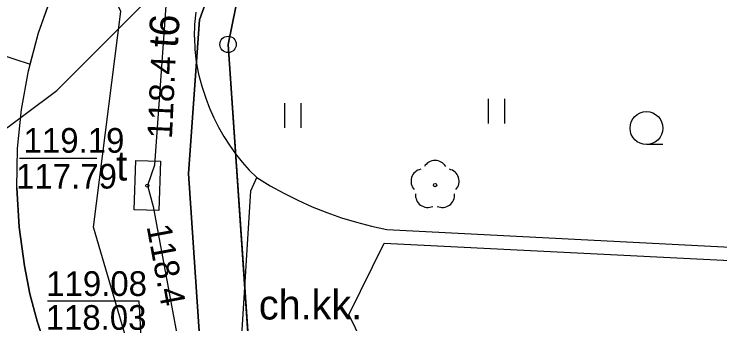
# Model space of a CAD drawing. Extents: x 6434771 to 6436222, y 5663454 to 5664782.
# Drawn here: x 6434950.37 to 6434971.84, y 5664072.86 to 5664082.27 of the extents above; entities that cross this region are included whole.
import ezdxf

# ---------------------------------------------------------------- set-up
doc = ezdxf.new("R2010")
doc.units = 0
for name, color, linetype in [('Warstwa 1', 7, 'Continuous'), ('Warstwa 10', 7, 'Continuous'), ('Warstwa 11', 7, 'Continuous'), ('Warstwa 12', 7, 'Continuous'), ('Warstwa 13', 7, 'Continuous'), ('Warstwa 14', 7, 'Continuous'), ('Warstwa 4', 7, 'Continuous'), ('Warstwa 5', 7, 'Continuous'), ('Warstwa 6', 7, 'Continuous'), ('Warstwa 8', 7, 'Continuous'), ('Warstwa 9', 7, 'Continuous')]:
    doc.layers.add(name, color=color, linetype=linetype)

msp = doc.modelspace()

# ---------------------------------------------------------------- linework, layer by layer
at = {"layer": 'Warstwa 1'}
for q in [(6434957.472, 5664084.246), (6434957.472, 5664084.246), (6434957.736, 5664068.872), (6434957.736, 5664068.872)]:
    msp.add_line((6434956.877, 5664081.353), q, dxfattribs=at)
at = {"layer": 'Warstwa 10'}
msp.add_lwpolyline([(6434957.278, 5664085.628), (6434956.006, 5664082.103), (6434955.669, 5664077.427), (6434956.205, 5664069.64), (6434958.747, 5664067.252), (6434998.275, 5664044.633), (6435039.608, 5664021.298), (6435060.023, 5664010.8), (6435071.579, 5664004.164), (6435087.417, 5663995.484)], dxfattribs=at)
msp.add_circle((6434956.877, 5664081.353), 0.25, dxfattribs=at)
at = {"layer": 'Warstwa 11'}
msp.add_circle((6434963.175, 5664077.076), 0.05, dxfattribs=at)
for centre, start, end in [((6434963.175, 5664077.451), 30.1471, 149.8529), ((6434962.818, 5664077.192), 102.1471, 221.8529), ((6434963.532, 5664077.192), 318.1471, 77.8529), ((6434962.955, 5664076.773), 174.1471, 293.8529), ((6434963.395, 5664076.773), 246.1471, 5.8529)]:
    msp.add_arc(centre, 0.375, start, end, dxfattribs=at)
at = {"layer": 'Warstwa 12'}
for points in [[(6434936.081, 5664076.075), (6434938.294, 5664076.652), (6434941.38, 5664077.094), (6434947.719, 5664077.018), (6434951.669, 5664079.951), (6434959.104, 5664087.393), (6434960.529, 5664088.802), (6434978.114, 5664096.144), (6435000.212, 5664105.552), (6435007.807, 5664108.78), (6435021.603, 5664114.967), (6435036.319, 5664121.568), (6435036.619, 5664122.294), (6435038.943, 5664123.328), (6435040.42, 5664123.248), (6435044.301, 5664124.922), (6435057.504, 5664130.866), (6435071.28, 5664136.895), (6435085.388, 5664143.189), (6435100.381, 5664149.789), (6435128.757, 5664162.157), (6435149.015, 5664170.962)], [(6434936.081, 5664076.075), (6434938.294, 5664076.652), (6434941.38, 5664077.094), (6434947.719, 5664077.018), (6434951.669, 5664079.951), (6434959.104, 5664087.393), (6434960.529, 5664088.802), (6434978.114, 5664096.144), (6435000.212, 5664105.552), (6435007.807, 5664108.78), (6435021.603, 5664114.967), (6435036.319, 5664121.568), (6435036.619, 5664122.294), (6435038.943, 5664123.328), (6435040.42, 5664123.248), (6435044.301, 5664124.922), (6435057.504, 5664130.866), (6435071.28, 5664136.895), (6435085.388, 5664143.189), (6435100.381, 5664149.789), (6435128.757, 5664162.157), (6435149.015, 5664170.962)], [(6434955.424, 5664107.808), (6434955.42, 5664107.13), (6434955.35, 5664106.73), (6434954.08, 5664104.27), (6434950.89, 5664100.97), (6434957.06, 5664088.94), (6434955.1, 5664084.25), (6434954.64, 5664077.68), (6434954.42, 5664077.06), (6434954.6, 5664076.43), (6434956.16, 5664068.01), (6435007.47, 5664038.56), (6435008.58, 5664038.52), (6435069.89, 5664004.61), (6435071.25, 5664003.11), (6435083.95, 5663996.72), (6435086.33, 5663998.08), (6435116.04, 5663981.22), (6435116.39, 5663980.605)], [(6434953.759, 5664072.48), (6434952.779, 5664075.802), (6434953.618, 5664082.352), (6434952.809, 5664084.082), (6434944.806, 5664101.22), (6434944.341, 5664102.516)], [(6435145.416, 5663965.523), (6435131.892, 5663973.134), (6435121.956, 5663978.76), (6435118.167, 5663980.884), (6435116.886, 5663981.615), (6435116.214, 5663981.95), (6435111.258, 5663983.451), (6435109.878, 5663982.721), (6435106.161, 5663984.541), (6435100.509, 5663987.262), (6435094.259, 5663992.186), (6435082.196, 5663998.174), (6435065.808, 5664006.401), (6435059.638, 5664009.555), (6435039.16, 5664020.663), (6434998.052, 5664044.242), (6434958.452, 5664066.903), (6434956.205, 5664069.64), (6434955.669, 5664077.427), (6434956.006, 5664082.103), (6434957.278, 5664085.628)]]:
    msp.add_lwpolyline(points, dxfattribs=at)
at = {"layer": 'Warstwa 14'}
msp.add_line((6434950.526, 5664077.89), (6434952.882, 5664077.89), dxfattribs=at)
msp.add_lwpolyline([(6434954.296, 5664071.442), (6434954.175, 5664073.55), (6434951.381, 5664073.55)], dxfattribs=at)
msp.add_circle((6434954.42, 5664077.06), 0.045, dxfattribs=at)
msp.add_circle((6434954.42, 5664077.06), 0.045, dxfattribs=at)
msp.add_circle((6434954.42, 5664077.06), 0.045, dxfattribs=at)
at = {"layer": 'Warstwa 4'}
msp.add_lwpolyline([(6434954.067, 5664077.821), (6434954.817, 5664077.799), (6434954.773, 5664076.299), (6434954.023, 5664076.321)], close=True, dxfattribs=at)
at = {"layer": 'Warstwa 5'}
for p, q in [((6434955.866, 5664081.956), (6434955.907, 5664082.333)), ((6434955.852, 5664081.576), (6434955.866, 5664081.956)), ((6434955.852, 5664081.576), (6434955.866, 5664081.197)), ((6434955.866, 5664081.197), (6434955.908, 5664080.82)), ((6434955.908, 5664080.82), (6434955.978, 5664080.447)), ((6434955.978, 5664080.447), (6434956.074, 5664080.08)), ((6434956.074, 5664080.08), (6434956.197, 5664079.721)), ((6434956.197, 5664079.721), (6434956.31, 5664079.419)), ((6434964.803, 5664078.95), (6434964.803, 5664079.7)), ((6434965.303, 5664078.95), (6434965.303, 5664079.7)), ((6434958.604, 5664078.814), (6434958.604, 5664079.564)), ((6434959.104, 5664078.814), (6434959.104, 5664079.564)), ((6434956.31, 5664079.419), (6434956.44, 5664079.124)), ((6434956.44, 5664079.124), (6434956.584, 5664078.836)), ((6434956.584, 5664078.836), (6434956.744, 5664078.556)), ((6434956.744, 5664078.556), (6434956.918, 5664078.285)), ((6434956.918, 5664078.285), (6434957.106, 5664078.023)), ((6434957.106, 5664078.023), (6434957.307, 5664077.772)), ((6434957.307, 5664077.772), (6434957.521, 5664077.531)), ((6434957.521, 5664077.531), (6434957.748, 5664077.302)), ((6434957.748, 5664077.302), (6434958.156, 5664077.056)), ((6434958.156, 5664077.056), (6434958.574, 5664076.826)), ((6434958.574, 5664076.826), (6434959, 5664076.614)), ((6434959, 5664076.614), (6434959.435, 5664076.42)), ((6434959.435, 5664076.42), (6434959.878, 5664076.243)), ((6434959.878, 5664076.243), (6434960.327, 5664076.085)), ((6434960.327, 5664076.085), (6434960.783, 5664075.946)), ((6434960.783, 5664075.946), (6434961.244, 5664075.826)), ((6434961.244, 5664075.826), (6434961.709, 5664075.724)), ((6434961.709, 5664075.724), (6434978.9, 5664074.846))]:
    msp.add_line(p, q, dxfattribs=at)
at = {"layer": 'Warstwa 6'}
msp.add_line((6434970.108, 5664078.309), (6434969.608, 5664078.309), dxfattribs=at)
msp.add_lwpolyline([(6435070.884, 5664005.038), (6435088.902, 5664010.531), (6435097.753, 5664027.064), (6435099.605, 5664026.362), (6435119.373, 5664060.725), (6435129.873, 5664079.629), (6435133.231, 5664121.51), (6435135.019, 5664155.141), (6435134.434, 5664158.918), (6435132.379, 5664160.093), (6435129.333, 5664159.69), (6435091.915, 5664143.622), (6435051.916, 5664125.895), (6435013.331, 5664108.431), (6434975.929, 5664092.123), (6434957.472, 5664084.246), (6434956.877, 5664081.353), (6434957.736, 5664068.872), (6435011.285, 5664038.642)], close=True, dxfattribs=at)
for points in [[(6434910.046, 5664089.201), (6434957.736, 5664068.872), (6434956.877, 5664081.353), (6434957.472, 5664084.246)], [(6434950.684, 5664074.617), (6434950.517, 5664075.799), (6434950.445, 5664076.992), (6434950.468, 5664078.186), (6434950.587, 5664079.374), (6434950.801, 5664080.549), (6434951.108, 5664081.704), (6434951.506, 5664082.829), (6434951.994, 5664083.92), (6434952.567, 5664084.968), (6434953.222, 5664085.967)], [(6434953.911, 5664067.668), (6434953.371, 5664068.34), (6434952.873, 5664069.044), (6434952.419, 5664069.776), (6434952.009, 5664070.534), (6434951.646, 5664071.316), (6434951.331, 5664072.118), (6434951.065, 5664072.937), (6434950.849, 5664073.772), (6434950.684, 5664074.617)]]:
    msp.add_lwpolyline(points, dxfattribs=at)
for centre, radius in [((6434969.608, 5664078.809), 0.5), ((6434954.42, 5664077.06), 0.045)]:
    msp.add_circle(centre, radius, dxfattribs=at)
at = {"layer": 'Warstwa 8'}
for p, q in [((6434951.108, 5664081.704), (6434951.506, 5664082.829)), ((6434947.811, 5664081.762), (6434950.854, 5664080.747)), ((6434947.811, 5664081.762), (6434950.854, 5664080.747)), ((6434950.854, 5664080.747), (6434951.108, 5664081.704)), ((6434950.801, 5664080.549), (6434950.854, 5664080.747)), ((6434950.587, 5664079.374), (6434950.801, 5664080.549)), ((6434950.468, 5664078.186), (6434950.587, 5664079.374)), ((6434950.445, 5664076.992), (6434950.468, 5664078.186)), ((6434950.445, 5664076.992), (6434950.517, 5664075.799)), ((6434950.517, 5664075.799), (6434950.684, 5664074.617)), ((6434950.684, 5664074.617), (6434950.849, 5664073.772)), ((6434950.849, 5664073.772), (6434951.065, 5664072.937)), ((6434951.065, 5664072.937), (6434951.331, 5664072.118))]:
    msp.add_line(p, q, dxfattribs=at)
at = {"layer": 'Warstwa 9'}
for p, q in [((6434951.108, 5664081.704), (6434951.506, 5664082.829)), ((6434955.866, 5664081.956), (6434955.907, 5664082.333)), ((6434955.852, 5664081.576), (6434955.866, 5664081.956)), ((6434950.854, 5664080.747), (6434951.108, 5664081.704)), ((6434955.852, 5664081.576), (6434955.866, 5664081.197)), ((6434955.866, 5664081.197), (6434955.908, 5664080.82)), ((6434950.801, 5664080.549), (6434950.854, 5664080.747)), ((6434955.908, 5664080.82), (6434955.978, 5664080.447)), ((6434950.587, 5664079.374), (6434950.801, 5664080.549)), ((6434955.978, 5664080.447), (6434956.074, 5664080.08)), ((6434956.074, 5664080.08), (6434956.197, 5664079.721)), ((6434956.197, 5664079.721), (6434956.31, 5664079.419)), ((6434950.468, 5664078.186), (6434950.587, 5664079.374)), ((6434956.31, 5664079.419), (6434956.44, 5664079.124)), ((6434956.44, 5664079.124), (6434956.584, 5664078.836)), ((6434956.584, 5664078.836), (6434956.744, 5664078.556)), ((6434956.744, 5664078.556), (6434956.918, 5664078.285)), ((6434950.445, 5664076.992), (6434950.468, 5664078.186)), ((6434956.918, 5664078.285), (6434957.106, 5664078.023)), ((6434957.106, 5664078.023), (6434957.307, 5664077.772)), ((6434957.307, 5664077.772), (6434957.521, 5664077.531)), ((6434957.521, 5664077.531), (6434957.748, 5664077.302)), ((6434957.573, 5664076.904), (6434957.748, 5664077.302)), ((6434957.573, 5664076.904), (6434957.748, 5664077.302)), ((6434957.748, 5664077.302), (6434958.156, 5664077.056)), ((6434950.445, 5664076.992), (6434950.517, 5664075.799)), ((6434957.152, 5664070.169), (6434957.573, 5664076.904)), ((6434957.152, 5664070.169), (6434957.573, 5664076.904)), ((6434958.156, 5664077.056), (6434958.574, 5664076.826)), ((6434958.574, 5664076.826), (6434959, 5664076.614)), ((6434959, 5664076.614), (6434959.435, 5664076.42)), ((6434959.435, 5664076.42), (6434959.878, 5664076.243)), ((6434959.878, 5664076.243), (6434960.327, 5664076.085)), ((6434960.327, 5664076.085), (6434960.783, 5664075.946)), ((6434950.517, 5664075.799), (6434950.684, 5664074.617)), ((6434960.783, 5664075.946), (6434961.244, 5664075.826)), ((6434961.244, 5664075.826), (6434961.709, 5664075.724)), ((6434961.709, 5664075.724), (6434978.9, 5664074.846)), ((6434960.547, 5664073.128), (6434961.624, 5664075.315)), ((6434960.547, 5664073.128), (6434961.624, 5664075.315)), ((6434961.624, 5664075.315), (6434978.775, 5664074.447)), ((6434961.624, 5664075.315), (6434978.775, 5664074.447)), ((6434950.684, 5664074.617), (6434950.849, 5664073.772)), ((6434950.849, 5664073.772), (6434951.065, 5664072.937)), ((6434960.547, 5664073.128), (6434961.631, 5664070.935)), ((6434960.547, 5664073.128), (6434961.631, 5664070.935)), ((6434951.065, 5664072.937), (6434951.331, 5664072.118))]:
    msp.add_line(p, q, dxfattribs=at)

# ---------------------------------------------------------------- texts
at = {"layer": 'Warstwa 13'}
msp.add_text('t6', height=0.9, rotation=85.9952, dxfattribs=at).set_placement((6434955.34, 5664081.233))
at = {"layer": 'Warstwa 14'}
for rotation, p in [(87.3589, (6434955.168, 5664078.472)), (280.5259, (6434954.395, 5664075.821))]:
    msp.add_text('118.4', height=0.75, rotation=rotation, dxfattribs=at).set_placement(p)
for s, p in [('117.79', (6434950.426, 5664076.971)), ('118.03', (6434951.326, 5664072.677))]:
    msp.add_text(s, height=0.75, dxfattribs=at).set_placement(p)
at = {"layer": 'Warstwa 5'}
msp.add_text('t', height=0.9, dxfattribs=at).set_placement((6434953.473, 5664077.215))
at = {"layer": 'Warstwa 6'}
for s, p in [('119.19', (6434950.655, 5664078.06)), ('119.08', (6434951.342, 5664073.707))]:
    msp.add_text(s, height=0.75, dxfattribs=at).set_placement(p)
at = {"layer": 'Warstwa 9'}
msp.add_text('ch.kk.', height=0.9, dxfattribs=at).set_placement((6434957.813, 5664072.991))

doc.saveas('drawing.dxf')
